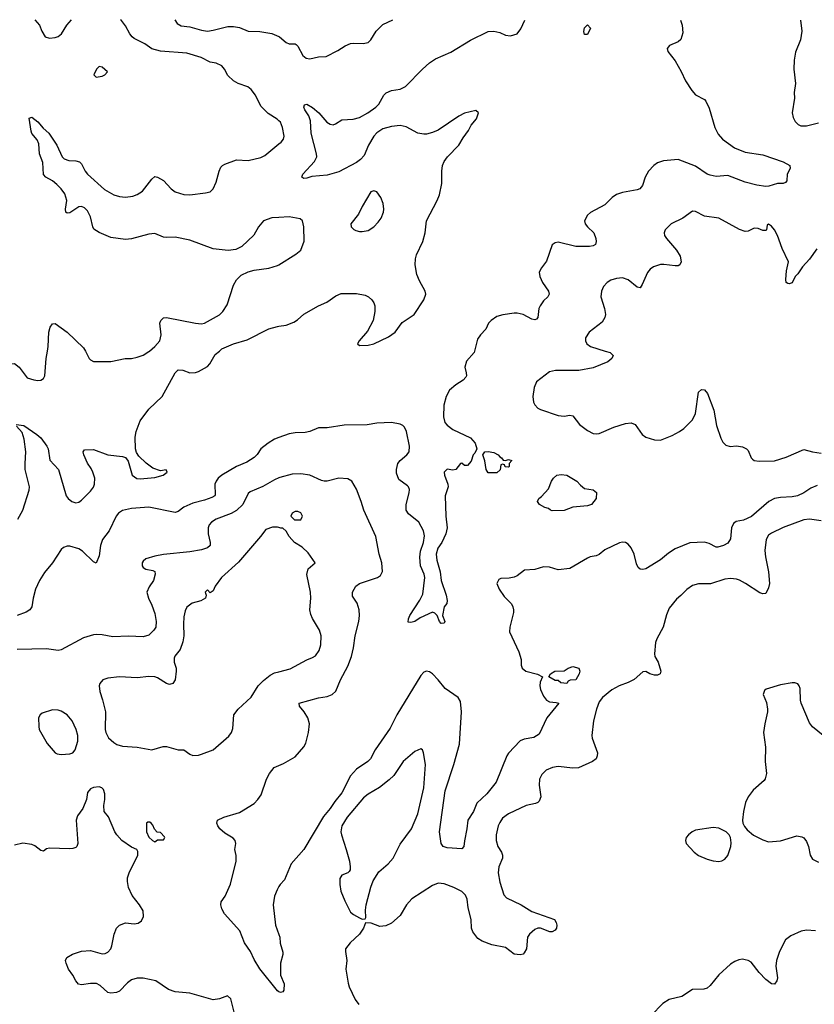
# Model space of a CAD drawing. Header units: inches. Extents: x 1834610 to 2027685, y 642842 to 774116.
# Tile 272 of 632: x 1888226 to 1893662, y 755530 to 762268. Entities that reach past the tile are written whole.
import ezdxf

# ---------------------------------------------------------------- set-up
doc = ezdxf.new("R2010")
doc.units = ezdxf.units.IN
doc.header["$MEASUREMENT"] = 0
for name, color, linetype in [('B8785', 7, 'Continuous'), ('B8786', 7, 'Continuous'), ('B8795', 7, 'Continuous'), ('B8796', 7, 'Continuous')]:
    doc.layers.add(name, color=color, linetype=linetype)

msp = doc.modelspace()

# ---------------------------------------------------------------- linework, layer by layer
at = {"layer": 'B8785', "color": 5}
for points, elevation in [([(1887777.2, 760000), (1887845.1, 759945.1), (1887935.6, 759895.6), (1888010, 759815.5), (1888030, 759804.9), (1888070, 759805.3), (1888090, 759814.4), (1888127.6, 759850), (1888168.5, 759911.5), (1888190, 759914.4), (1888222, 759890), (1888277.3, 759817.3), (1888323.5, 759803.5), (1888350, 759798.8), (1888370, 759801), (1888390, 759811.3), (1888398, 759830), (1888407.4, 759950), (1888415.8, 760000)], 560), ([(1888202.7, 759497.3), (1888254, 759490), (1888344.4, 759430), (1888370, 759407), (1888412.2, 759350), (1888420.2, 759330), (1888433.4, 759253.4), (1888490.6, 759190), (1888544.4, 759010), (1888557.1, 758990), (1888582, 758970), (1888610, 758962.3), (1888630, 758964.9), (1888650, 758978.7), (1888710, 759040.4), (1888730.7, 759069.3), (1888738.5, 759090), (1888739.7, 759130), (1888727.1, 759170), (1888715.5, 759195.5), (1888690, 759232.7), (1888664.5, 759290), (1888661.2, 759310), (1888670, 759324.7), (1888730, 759325.5), (1888830, 759290.4), (1888930, 759278.8), (1888950.7, 759270.7), (1888967.5, 759247.5), (1888995.5, 759150), (1889028.4, 759128.4), (1889050, 759125.2), (1889150, 759135.5), (1889208, 759150), (1889234, 759170), (1889227.3, 759187.3), (1889190, 759181.2), (1889138, 759198), (1889092.1, 759232.1), (1889041.3, 759281.3), (1889024.8, 759304.8), (1889018, 759330), (1889017, 759410), (1889023.7, 759450), (1889050, 759522), (1889110, 759602), (1889201.2, 759690), (1889290, 759850.7), (1889310, 759870.4), (1889342, 759870), (1889390, 759850.7), (1889430, 759854), (1889450, 759860.7), (1889510, 759894.8), (1889527.2, 759912.8), (1889563.9, 759976.1), (1889592.3, 760000)], 540), ([(1888675.3, 760000), (1888702, 759950), (1888710, 759938.8), (1888730, 759927.7), (1888850, 759928.2), (1888948.3, 759948.3), (1888990, 759948.7), (1889030, 759957.4), (1889070, 759971.7), (1889110, 759996), (1889114.9, 760000)], 560), ([(1888212.6, 758850), (1888248.5, 758910), (1888292.1, 759047.9), (1888293.6, 759070), (1888264.3, 759190), (1888262.5, 759230), (1888269.1, 759310), (1888256.8, 759396.8), (1888242.8, 759442.8), (1888205.4, 759485.4)], 540), ([(1890000, 759407.5), (1889970, 759396.1), (1889926.4, 759370), (1889876.6, 759330), (1889850, 759290.9), (1889829.6, 759270.4), (1889779.5, 759240.5), (1889709.8, 759210.2), (1889609.6, 759150.4), (1889584.9, 759130), (1889569.6, 759110.4), (1889561.9, 759090), (1889564.2, 759015.8), (1889561.7, 759010), (1889541.3, 758998.7), (1889490, 758979.6), (1889410, 758959.3), (1889348.5, 758931.5), (1889310, 758901.7), (1889290, 758895.6), (1889110, 758930.6), (1888990, 758921.5), (1888930, 758909.8), (1888902.3, 758890), (1888885.2, 758870), (1888837.6, 758770), (1888792.7, 758710), (1888778.9, 758670), (1888770, 758598), (1888750, 758548.7), (1888730, 758557.2), (1888655.1, 758630), (1888630, 758647.3), (1888570, 758665.1), (1888550, 758665.1), (1888525.1, 758654.9), (1888510, 758640.9), (1888450.3, 758550), (1888395.9, 758484.1), (1888362.8, 758430), (1888333.4, 758370), (1888317.7, 758310), (1888310.3, 758250), (1888295.8, 758230), (1888270, 758213.3), (1888210, 758191.1)], 540), ([(1890000, 759132.5), (1889970, 759119.7), (1889890, 759072.2), (1889803.4, 759036.6), (1889790, 759024), (1889753.1, 758950), (1889710, 758909.7), (1889672.6, 758887.4), (1889570.5, 758850), (1889537.6, 758830), (1889522, 758810), (1889514.6, 758790), (1889516.1, 758750), (1889530.3, 758689.7), (1889528.2, 758670), (1889510, 758653.6), (1889470, 758640.5), (1889390, 758625.1), (1889210, 758607.3), (1889150, 758595.6), (1889090, 758578.3), (1889070, 758561.6), (1889063.9, 758550), (1889063.2, 758530), (1889070, 758519.5), (1889090, 758507.8), (1889138, 758498), (1889150.5, 758490.5), (1889153.2, 758473.2), (1889141.3, 758430), (1889113, 758387), (1889097.1, 758350), (1889107, 758310), (1889130, 758262), (1889150, 758204), (1889159.7, 758150), (1889156.9, 758110), (1889144.9, 758090), (1889110, 758055.4), (1889070, 758044.2), (1888970, 758049.8), (1888864.2, 758044.2), (1888790, 758058.7), (1888750, 758060.7), (1888730, 758058.4), (1888663.4, 758036.6), (1888510, 757954.7), (1888490, 757951.3), (1888410, 757961.3), (1888210, 757958)], 560), ([(1890000, 758791.8), (1889990, 758795.3), (1889954.6, 758794.6), (1889910, 758779.3), (1889873, 758730), (1889724.1, 758555.9), (1889606.3, 758450), (1889564, 758390), (1889550, 758358), (1889530, 758346), (1889510, 758366), (1889494, 758350), (1889502, 758330), (1889498, 758310), (1889464.7, 758290), (1889406.4, 758273.6), (1889370, 758247.3), (1889357.6, 758222.4), (1889350, 758182), (1889346.6, 758130), (1889349.4, 758050.6), (1889342.6, 758010), (1889323, 757957), (1889287.1, 757912.9), (1889282.6, 757897.4), (1889283.2, 757870), (1889295.6, 757830), (1889296.1, 757810), (1889290.3, 757750), (1889274.4, 757725.6), (1889250, 757718.9), (1889230, 757725.7), (1889170, 757762.7), (1889150, 757769.8), (1889110, 757773.5), (1889030, 757764), (1888910, 757769.7), (1888830, 757760.7), (1888796, 757750), (1888774.4, 757725.6), (1888770.7, 757709.3), (1888773.4, 757670), (1888793.8, 757613.8), (1888812.4, 757530), (1888810.4, 757410.4), (1888814.9, 757390), (1888833.4, 757353.4), (1888870, 757320.5), (1888890, 757308.4), (1888930, 757296.4), (1889030, 757288.5), (1889129.5, 757270.5), (1889207.2, 757292.8), (1889230, 757293), (1889310, 757270.4), (1889350, 757270.4), (1889390, 757240.5), (1889410, 757233), (1889450, 757235.5), (1889470, 757242), (1889550, 757270.5), (1889656.1, 757363.9), (1889676, 757390), (1889684.1, 757415.9), (1889692, 757510), (1889720.9, 757550), (1889810, 757630.4), (1889857.7, 757710), (1889893.9, 757746.1), (1889938.9, 757781.1), (1889970, 757798.5), (1890000, 757805.8)], 580), ([(1890000, 755615.3), (1889990, 755621.2), (1889870, 755772.3), (1889830, 755837), (1889804.5, 755890), (1889764.1, 755950), (1889731.5, 756031.5), (1889628.3, 756148.3), (1889610, 756183.7), (1889603, 756210), (1889605.1, 756230), (1889631.1, 756268.9), (1889667.4, 756352.6), (1889707.3, 756510), (1889707.3, 756547.2), (1889698.7, 756590), (1889705.1, 756630), (1889700.7, 756650), (1889686.7, 756666.7), (1889630, 756700.7), (1889595.1, 756730), (1889580.9, 756750), (1889576, 756770), (1889579, 756790), (1889622, 756810), (1889730, 756843), (1889830, 756903), (1889856, 756930), (1889877.2, 756962.8), (1889914.5, 757070), (1889935.1, 757110), (1889966.6, 757150), (1890000, 757164.8)], 560), ([(1889704.5, 755430), (1889670, 755568), (1889648, 755588), (1889592.8, 755567.2), (1889550, 755559.6), (1889390, 755605.7), (1889290, 755615.8), (1889244.5, 755630), (1889158, 755690), (1889070, 755709), (1889030, 755708.2), (1888990, 755696.1), (1888963, 755677), (1888910, 755618.7), (1888889.5, 755609.5), (1888850, 755605.1), (1888829.7, 755609.7), (1888777.1, 755657.1), (1888751.1, 755671.1), (1888710, 755673), (1888650, 755662.9), (1888627.7, 755667.7), (1888609.6, 755689.6), (1888590, 755729), (1888561.2, 755770), (1888544, 755810), (1888539, 755830), (1888549.4, 755850.6), (1888587.2, 755872.8), (1888650, 755894), (1888710, 755897.3), (1888790, 755875.8), (1888810, 755877.6), (1888830, 755886.4), (1888849.6, 755910), (1888856.9, 755930), (1888871.6, 756010), (1888888.3, 756051.7), (1888910, 756070.6), (1888950, 756086), (1889010, 756079.3), (1889036.3, 756083.7), (1889059.1, 756100.9), (1889072.7, 756130), (1889072, 756170), (1889046.6, 756210), (1888995.2, 756275.2), (1888971.5, 756330), (1888963.6, 756370), (1888964.4, 756395.6), (1888974, 756430), (1889034, 756550), (1889034.6, 756574.6), (1889028.7, 756588.7), (1888990, 756605.2), (1888925.2, 756650), (1888890, 756689), (1888878, 756710), (1888832.9, 756812.9), (1888805.2, 756850), (1888801.2, 756890), (1888809, 756930), (1888809, 756970), (1888799.3, 756999.3), (1888788, 757010), (1888770, 757017.2), (1888730, 757012.7), (1888710, 757004), (1888690, 756978), (1888684, 756930), (1888657.3, 756870), (1888621.4, 756818.6), (1888612.7, 756790), (1888623.1, 756630), (1888618, 756610), (1888610, 756602.9), (1888590, 756594.7), (1888567.5, 756592.5), (1888430, 756597.2), (1888410, 756593.5), (1888390, 756578), (1888370, 756581.1), (1888330, 756613.8), (1888310, 756623.8), (1888247.9, 756632.1), (1888190, 756619.2)], 580), ([(1890000, 756336.5), (1889987.1, 756312.9), (1889970, 756268.7), (1889959.5, 756210), (1889977.3, 756070), (1890000, 756006.7)], 560)]:
    msp.add_lwpolyline(points, dxfattribs=dict(at, elevation=elevation))
at = {"layer": 'B8785', "color": 5, "elevation": 580}
for points in [[(1888450, 757543.7), (1888379.1, 757520.9), (1888366, 757510), (1888354, 757490), (1888356.3, 757430), (1888360.5, 757410), (1888413.7, 757313.7), (1888470, 757250.8), (1888483.4, 757243.4), (1888510, 757238), (1888570, 757243.8), (1888589.6, 757250.4), (1888606, 757270), (1888624.5, 757330), (1888622.9, 757370), (1888611.8, 757410), (1888585.6, 757470), (1888550, 757509.5), (1888510, 757535.1), (1888490, 757542.7)], [(1889116.4, 756776.4), (1889103.6, 756776.4), (1889094, 756770), (1889094, 756710), (1889110, 756674), (1889134, 756650), (1889150, 756642), (1889170, 756654), (1889210, 756654), (1889218, 756670), (1889216.4, 756676.4), (1889190, 756706), (1889167.3, 756707.3), (1889147.3, 756727.3), (1889136.4, 756756.4), (1889126, 756770)]]:
    msp.add_lwpolyline(points, close=True, dxfattribs=at)
at = {"layer": 'B8786', "color": 5}
for points, elevation in [([(1888329.9, 762267.5), (1888361, 762230), (1888377.3, 762190), (1888401, 762150), (1888430, 762141.6), (1888470, 762145.3), (1888490, 762153), (1888512, 762170), (1888549, 762230), (1888580.5, 762267.4)], 580), ([(1890000, 761575.5), (1889987.5, 761587.5), (1889926.2, 761626.2), (1889874.9, 761674.9), (1889838.5, 761750), (1889810.4, 761790.4), (1889787.8, 761807.8), (1889721.6, 761830), (1889689.2, 761849.2), (1889650, 761885.4), (1889627.4, 761930), (1889610, 761951.9), (1889570, 761969.8), (1889530, 761976.9), (1889468.3, 762008.3), (1889370, 762039.1), (1889190, 762052.6), (1889130, 762068.2), (1889083.2, 762103.2), (1889010, 762137.7), (1888995.1, 762150), (1888979.4, 762170), (1888950, 762226), (1888922.4, 762262.4), (1888916.3, 762267.2)], 560), ([(1889287.8, 762266.9), (1889302.5, 762242.5), (1889330, 762225.5), (1889390, 762218.6), (1889470, 762195.3), (1889510, 762190.1), (1889550, 762195.1), (1889650, 762221.1), (1889690, 762221.5), (1889730, 762213.2), (1889790, 762189.4), (1889870, 762187.7), (1889950, 762172.1), (1890000, 762151.6)], 560), ([(1890000, 760914.7), (1889951.3, 760911.3), (1889894, 760890), (1889859.1, 760850), (1889827.3, 760792.7), (1889745.5, 760714.5), (1889704.1, 760695.9), (1889651.9, 760688.1), (1889550, 760699.5), (1889390, 760758.7), (1889290, 760778.9), (1889230, 760776.4), (1889210, 760779.7), (1889150, 760804), (1889110, 760800.9), (1888990, 760767.8), (1888950, 760763.1), (1888850, 760776.8), (1888770, 760811.5), (1888734.1, 760834.1), (1888726.3, 760850), (1888710, 760919.3), (1888690, 760959.5), (1888670, 760980.5), (1888650, 760988.2), (1888630, 760986.3), (1888570, 760945.1), (1888550, 760943.7), (1888542.7, 760950), (1888539.5, 760970), (1888547.8, 761030), (1888534.9, 761074.9), (1888510, 761109.4), (1888479.5, 761139.5), (1888450, 761165.6), (1888404, 761190), (1888390, 761208.7), (1888385.1, 761290), (1888362.7, 761350), (1888357.7, 761417.7), (1888345.6, 761445.6), (1888310, 761489.3), (1888303.8, 761503.8), (1888290, 761594), (1888310, 761601), (1888350, 761568), (1888385.8, 761525.8), (1888424.9, 761490), (1888481.3, 761410), (1888515.8, 761330), (1888530, 761314.4), (1888563, 761303), (1888610, 761302), (1888635.1, 761295.1), (1888650, 761282), (1888674.6, 761230), (1888690.3, 761210), (1888806.4, 761106.4), (1888870, 761067.9), (1888910, 761056.5), (1888950, 761052.2), (1889000.1, 761059.9), (1889029.7, 761070.3), (1889066.5, 761093.5), (1889130, 761177.3), (1889150, 761193.4), (1889170, 761190.5), (1889210, 761168.2), (1889263, 761110), (1889290, 761090.4), (1889350, 761070.4), (1889390, 761068.7), (1889498.3, 761081.7), (1889530, 761090.6), (1889550, 761110.8), (1889570, 761156), (1889590, 761230.7), (1889602.7, 761257.3), (1889614.5, 761270), (1889630, 761279.5), (1889710, 761308.5), (1889790, 761304.9), (1889876, 761324), (1889902.3, 761337.8), (1890000, 761417)], 560), ([(1889114.9, 760000), (1889151.6, 760030), (1889185.6, 760070), (1889193.3, 760110), (1889184.8, 760190), (1889191.6, 760210), (1889210, 760226.7), (1889231.3, 760228.7), (1889430, 760190.2), (1889470, 760186.5), (1889490, 760190.3), (1889592.5, 760247.5), (1889616.9, 760270), (1889644.6, 760315.4), (1889688.3, 760451.7), (1889710, 760487.3), (1889741, 760519), (1889790, 760543), (1889830, 760553.4), (1889930, 760568), (1889990, 760584.9), (1890000, 760591.1)], 560), ([(1888415.8, 760000), (1888420.8, 760030), (1888425.3, 760130), (1888435.6, 760164.4), (1888450, 760187.3), (1888470, 760187.7), (1888550.6, 760130), (1888663, 760023), (1888675.3, 760000)], 560), ([(1889592.3, 760000), (1889610, 760014.9), (1889689.7, 760050.3), (1889782.7, 760077.3), (1889930, 760151), (1889988.9, 760168.9), (1890000, 760170.6)], 540)]:
    msp.add_lwpolyline(points, dxfattribs=dict(at, elevation=elevation))
at = {"layer": 'B8786', "color": 5, "elevation": 580}
msp.add_lwpolyline([(1888770, 761948), (1888752, 761930), (1888734, 761890), (1888750, 761874), (1888790, 761881), (1888808, 761890), (1888828, 761910), (1888790, 761942)], close=True, dxfattribs=at)
at = {"layer": 'B8795', "color": 5}
for points, elevation in [([(1891337.5, 760000), (1891334.9, 759990), (1891283.1, 759930), (1891272, 759890), (1891281.7, 759850), (1891282.6, 759830), (1891278.6, 759821.4), (1891260, 759800), (1891210, 759768.3), (1891167.7, 759732.3), (1891142.7, 759690), (1891126.9, 759630), (1891124.5, 759550), (1891134.9, 759510), (1891150, 759492.2), (1891190, 759462.6), (1891310, 759405.8), (1891341.6, 759370), (1891354, 759330), (1891339.5, 759300.5), (1891328.4, 759290), (1891314.2, 759245.8), (1891290, 759217.2), (1891270, 759217.2), (1891251.6, 759231.6), (1891242, 759230), (1891210.5, 759189.5), (1891190, 759185.6), (1891150, 759192.6), (1891130.5, 759170), (1891132.4, 759150), (1891154.4, 759090), (1891156.4, 759070), (1891135.8, 759010), (1891141.7, 758870), (1891151.3, 758790), (1891142.2, 758750), (1891113.6, 758690), (1891086.8, 758650), (1891075.2, 758610), (1891079.7, 758570), (1891103.6, 758490), (1891110.3, 758430.3), (1891143.8, 758330), (1891150, 758294), (1891147.3, 758272.7), (1891130.9, 758249.1), (1891118, 758190), (1891134.8, 758150), (1891130, 758138), (1891110, 758135.3), (1891099, 758150), (1891082, 758190), (1891065.6, 758205.6), (1891050, 758212.7), (1890965.3, 758174.7), (1890930, 758149.6), (1890902.7, 758142.7), (1890884.7, 758144.7), (1890886.6, 758166.6), (1890896.2, 758190), (1890964.4, 758295.6), (1890984.1, 758335.9), (1890997.6, 758450), (1890993.6, 758473.6), (1890968.2, 758530), (1890964.5, 758590), (1890967.6, 758630), (1890989.8, 758690), (1890994.6, 758734.6), (1890989.7, 758770), (1890956.8, 758830), (1890885.9, 758885.9), (1890870.8, 758910), (1890870.7, 758950.7), (1890891.7, 759030), (1890892.9, 759052.9), (1890887.1, 759070), (1890878.4, 759078.4), (1890821, 759121), (1890804.8, 759164.8), (1890803.7, 759190), (1890814.2, 759230), (1890828.3, 759251.7), (1890875.1, 759290), (1890890, 759311), (1890891.9, 759350), (1890871.4, 759450), (1890858, 759478), (1890848, 759490), (1890830, 759499.4), (1890770, 759510.4), (1890670, 759505.4), (1890604.4, 759495.6), (1890446.4, 759493.6), (1890330, 759475.1), (1890270, 759474), (1890210.3, 759449.7), (1890178.3, 759441.7), (1890110, 759441.2), (1890070, 759434.2), (1890000, 759407.5)], 540), ([(1892232.2, 760000), (1892266, 759990), (1892286.8, 759970), (1892277.3, 759950), (1892250, 759925.1), (1892150, 759884.4), (1892052.3, 759867.7), (1891892.8, 759867.2), (1891850, 759858), (1891761, 759790), (1891744.9, 759750), (1891736.3, 759690), (1891742, 759650), (1891750, 759631.3), (1891771, 759610), (1891790, 759599.1), (1891910, 759558), (1891950, 759554.9), (1891990, 759560.5), (1892010, 759555.5), (1892056.2, 759496.2), (1892110, 759455.5), (1892150, 759434.9), (1892170, 759432.4), (1892190, 759436.5), (1892290, 759479.1), (1892370, 759504.2), (1892410, 759508.5), (1892436.2, 759496.2), (1892484, 759430), (1892510, 759410.7), (1892570, 759393.4), (1892610, 759390.5), (1892690, 759421.3), (1892741.2, 759450), (1892769.7, 759470.3), (1892829.3, 759530), (1892850, 759572), (1892870, 759718), (1892890, 759737.3), (1892910, 759734), (1892932.4, 759710), (1892975.3, 759595.3), (1892992.4, 759490), (1893022.9, 759402.9), (1893037.2, 759377.2), (1893057, 759357), (1893086.7, 759346.7), (1893130, 759352.4), (1893170, 759345.5), (1893198.8, 759330), (1893210, 759318.8), (1893230.3, 759270.3), (1893239.9, 759259.9), (1893251.7, 759251.7), (1893285.5, 759245.5), (1893390.7, 759249.3), (1893470, 759274.3), (1893590, 759325.5), (1893650, 759310.4), (1893710, 759302)], 560), ([(1890000, 757164.8), (1890030, 757178), (1890110, 757223.8), (1890170, 757290.7), (1890183.8, 757316.2), (1890202.9, 757390), (1890207.8, 757450), (1890198, 757490), (1890171.8, 757531.8), (1890140.7, 757570), (1890137.2, 757590), (1890270, 757626.5), (1890330, 757635.3), (1890363.7, 757650), (1890390, 757673.4), (1890421.5, 757750), (1890470, 757843.8), (1890495.4, 757910), (1890509.8, 757970), (1890521.7, 758050), (1890546.6, 758150), (1890551.3, 758190), (1890548.3, 758230), (1890533.8, 758273.8), (1890503.5, 758323.5), (1890503, 758350), (1890526, 758390), (1890550, 758408.5), (1890673.2, 758450), (1890695.2, 758464.8), (1890707.7, 758492.3), (1890704.2, 758550), (1890685.6, 758610), (1890661.6, 758730), (1890580.9, 758910), (1890562.9, 758970), (1890530, 759054), (1890499, 759110), (1890470, 759125.2), (1890410, 759129.3), (1890330, 759109.6), (1890310, 759109.6), (1890290, 759113.6), (1890210, 759149.7), (1890150, 759159.7), (1890090, 759156.3), (1890005.2, 759134.7), (1890000, 759132.5)], 560), ([(1893681.2, 759078.8), (1893638.6, 759061.4), (1893590.4, 759030), (1893546.8, 759010), (1893510, 759002), (1893430, 758998.8), (1893390, 758990.8), (1893350.7, 758969.3), (1893232.3, 758867.7), (1893177.9, 758842.1), (1893127.6, 758832.4), (1893110, 758819.6), (1893096.5, 758790), (1893090, 758715.3), (1893070, 758685.2), (1893042, 758670), (1893002, 758658), (1892990, 758658.4), (1892942.6, 758682.6), (1892911.3, 758691.3), (1892810, 758686.6), (1892710, 758646), (1892663.9, 758616.1), (1892610, 758571), (1892510, 758509.6), (1892490, 758504.5), (1892470, 758507), (1892458.3, 758518.3), (1892444.9, 758544.9), (1892430, 758609.3), (1892410, 758652.3), (1892390, 758678.4), (1892370, 758689.6), (1892350, 758691.3), (1892330, 758687.3), (1892230, 758639.6), (1892190, 758607), (1892170, 758598), (1892130, 758592.3), (1892110, 758583.7), (1891990, 758512.3), (1891910, 758502.9), (1891850, 758520.7), (1891810, 758523.6), (1891750, 758504.2), (1891679.1, 758500.9), (1891630, 758461.2), (1891610, 758453.2), (1891574.4, 758445.6), (1891516.9, 758443.1), (1891503.5, 758436.5), (1891491, 758410), (1891507.3, 758370), (1891541.1, 758321.1), (1891590.4, 758270.4), (1891600.5, 758250), (1891605.5, 758230), (1891604.4, 758210), (1891578.4, 758110), (1891578, 758078), (1891641.8, 757941.8), (1891657.6, 757890), (1891656.4, 757850), (1891663, 757830), (1891689, 757809), (1891768.1, 757788.1), (1891802, 757770), (1891785.8, 757734.2), (1891784.9, 757710), (1891790, 757682.8), (1891810, 757638), (1891830, 757610.5), (1891850, 757600.5), (1891896, 757596), (1891914, 757590), (1891832, 757490), (1891780.9, 757379.1), (1891744.2, 757355.8), (1891676.3, 757343.7), (1891650, 757333.5), (1891570.9, 757249.1), (1891559.1, 757230), (1891485.5, 757050), (1891423.1, 756970), (1891354.5, 756905.5), (1891330.2, 756850), (1891291.4, 756790), (1891286.3, 756730), (1891268.2, 756648.2), (1891264.9, 756610), (1891250, 756592.7), (1891150, 756600.5), (1891122.7, 756610), (1891109.7, 756629.7), (1891097.8, 756710), (1891136.5, 756990), (1891196.2, 757170), (1891234.1, 757310), (1891249, 757530), (1891242, 757602), (1891226, 757630), (1891137.3, 757690), (1891090, 757749.8), (1891050, 757791.3), (1891030, 757804.2), (1891010, 757809.6), (1890990, 757802), (1890970, 757779.3), (1890806.5, 757510), (1890760.2, 757419.8), (1890657.3, 757270), (1890626.3, 757210), (1890607.2, 757190), (1890530, 757139.5), (1890490, 757092.5), (1890430, 756976.5), (1890381.7, 756918.3), (1890351.1, 756868.9), (1890305.4, 756814.6), (1890170.4, 756590), (1890082.4, 756490), (1890038, 756382), (1890007.3, 756350), (1890000, 756336.5)], 560), ([(1893710, 758839.2), (1893630, 758848.6), (1893590, 758845.3), (1893448.4, 758791.6), (1893370, 758753.1), (1893350, 758738.9), (1893333.6, 758710), (1893324.8, 758635.2), (1893329.2, 758590.8), (1893349.4, 758490), (1893355, 758410), (1893350, 758379.3), (1893330, 758340.9), (1893310, 758337.6), (1893290, 758344.7), (1893191.5, 758410), (1893150, 758432.1), (1893130, 758439.8), (1893090, 758443.5), (1893050, 758439.1), (1892952.2, 758407.8), (1892870, 758406.2), (1892830, 758395.8), (1892790.7, 758369.3), (1892750, 758326), (1892719, 758301), (1892670, 758241.2), (1892650, 758194), (1892628.5, 758111.5), (1892584, 758030), (1892574.9, 758005.1), (1892568.7, 757928.7), (1892572.2, 757910), (1892594.3, 757870), (1892612.4, 757810), (1892607.3, 757790), (1892590, 757781.3), (1892570, 757781), (1892536, 757790), (1892510, 757807.8), (1892490, 757804.7), (1892430, 757753.3), (1892390, 757732.4), (1892326.4, 757710), (1892278, 757682), (1892213.4, 757630), (1892190, 757598.4), (1892171.7, 757548.3), (1892152, 757470), (1892140.7, 757370), (1892143.2, 757350), (1892178.7, 757250), (1892177.6, 757230), (1892170.3, 757210), (1892144.9, 757190), (1892050, 757148), (1892010, 757145.7), (1891910, 757157.4), (1891870.2, 757149.8), (1891827.9, 757132.1), (1891798.3, 757101.7), (1891781.3, 757070), (1891780.3, 757030), (1891791.5, 756950), (1891780, 756920), (1891770.2, 756909.8), (1891755.6, 756904.4), (1891690, 756890.9), (1891570, 756834), (1891530, 756802.9), (1891510, 756774.5), (1891499.6, 756750), (1891485.5, 756690), (1891485.5, 756650), (1891497.3, 756610), (1891523.2, 756570), (1891530.2, 756550), (1891529.2, 756530), (1891503.5, 756470), (1891500.1, 756430), (1891510, 756364.9), (1891539.4, 756279.4), (1891557.5, 756257.5), (1891657.1, 756210), (1891730, 756164.9), (1891886, 756110), (1891897.3, 756090), (1891902, 756070), (1891899.1, 756050), (1891890, 756037.2), (1891870, 756026), (1891853.8, 756026.2), (1891790, 756049.6), (1891770, 756049.5), (1891750, 756040.7), (1891714, 756010), (1891700.7, 755990), (1891692.7, 755910), (1891678, 755882), (1891670, 755873.2), (1891650, 755867.8), (1891610, 755872.3), (1891550, 755917.6), (1891456.1, 755936.1), (1891390, 755962), (1891360.7, 755980.7), (1891326.3, 756026.3), (1891318, 756050), (1891315.4, 756110), (1891294.4, 756190), (1891287.8, 756250), (1891277, 756277), (1891250, 756302), (1891196, 756330), (1891130, 756354.3), (1891090, 756357.4), (1891050, 756342.6), (1890909.3, 756250.7), (1890873.4, 756210), (1890830, 756137), (1890770, 756085.1), (1890730, 756067.3), (1890690, 756062), (1890630, 756084), (1890592, 756088), (1890578, 756050), (1890551, 756010), (1890486.8, 755950), (1890454.8, 755910), (1890454, 755890), (1890465.3, 755830), (1890456.5, 755770), (1890474, 755674), (1890480.5, 755650), (1890522.3, 755562.3), (1890547.3, 755527.3)], 580), ([(1890000, 757805.8), (1890075.8, 757824.2), (1890190, 757887.7), (1890230, 757902), (1890250, 757913.4), (1890275.8, 757950), (1890286.3, 757990), (1890288, 758050), (1890276.9, 758090), (1890228.7, 758168.7), (1890217, 758197), (1890211.1, 758230), (1890218, 758310), (1890216.3, 758350), (1890189.7, 758470), (1890199.3, 758510), (1890248.7, 758550), (1890199.6, 758619.6), (1890158, 758658), (1890105.2, 758690), (1890068.7, 758730), (1890048.4, 758768.4), (1890027.3, 758787.3), (1890012.7, 758787.3), (1890000, 758791.8)], 580), ([(1893723.1, 757370), (1893649.2, 757429.2), (1893630, 757455.1), (1893573.5, 757590), (1893568.3, 757610), (1893565.6, 757690), (1893559.5, 757710), (1893550, 757722.7), (1893530, 757729.6), (1893510, 757729.6), (1893430, 757714.7), (1893332.8, 757687.2), (1893322, 757678), (1893313.4, 757650), (1893334.8, 757594.8), (1893342, 757550), (1893342, 757530), (1893323.2, 757450), (1893315.6, 757390), (1893329.2, 757290), (1893326.4, 757190), (1893334.9, 757110), (1893327.1, 757072.9), (1893320, 757060), (1893245.1, 756994.9), (1893210.9, 756949.1), (1893191.3, 756910), (1893177.4, 756850), (1893170.5, 756790.5), (1893174, 756770), (1893185.5, 756745.5), (1893203.8, 756723.8), (1893247.1, 756687.1), (1893310, 756654.4), (1893350, 756642), (1893431, 756649), (1893543.4, 756683.4), (1893576.2, 756676.2), (1893590, 756668), (1893610, 756642.8), (1893623.1, 756610), (1893633.4, 756550), (1893650, 756522.8), (1893690, 756502)], 620), ([(1890000, 756006.7), (1890006, 755990), (1890007.1, 755947.1), (1890025.4, 755885.4), (1890026, 755870), (1890010.8, 755810), (1890010.8, 755790), (1890011, 755730), (1890036.3, 755670), (1890033.4, 755626.6), (1890026, 755614), (1890010, 755609.5), (1890000, 755615.3)], 560), ([(1893670, 756031.2), (1893610, 756036.3), (1893571.3, 756030), (1893501.2, 755998.8), (1893464.4, 755970), (1893425.2, 755890), (1893403.9, 755830), (1893399.7, 755790), (1893410.3, 755710), (1893406, 755690), (1893390, 755666.6), (1893370, 755669.5), (1893330, 755698.7), (1893286.2, 755746.2), (1893230, 755818), (1893210, 755829.7), (1893190, 755834.7), (1893170, 755837.4), (1893146.4, 755833.6), (1893117.8, 755822.2), (1893090, 755804), (1893008.2, 755731.8), (1892950, 755657.6), (1892930, 755640.5), (1892906.8, 755633.2), (1892829.3, 755630.7), (1892756.5, 755583.5), (1892670, 755562), (1892626, 755534), (1892546.6, 755453.4)], 620)]:
    msp.add_lwpolyline(points, dxfattribs=dict(at, elevation=elevation))
for points, elevation in [([(1891550, 759252), (1891570, 759258), (1891592, 759250), (1891574, 759230), (1891574, 759210), (1891570, 759206), (1891547.3, 759207.3), (1891542, 759222), (1891530, 759226), (1891518, 759222), (1891512.7, 759187.3), (1891490, 759166), (1891430, 759166), (1891418, 759190), (1891408.4, 759248.4), (1891395.3, 759290), (1891408, 759310), (1891430, 759312.7), (1891470, 759304.9), (1891498.8, 759290), (1891510, 759276), (1891522, 759270), (1891532.7, 759252.7)], 540), ([(1891870, 758906), (1891858, 758910), (1891843.1, 758923.1), (1891818, 758930), (1891782, 758950), (1891769, 758970), (1891778, 758990), (1891796.5, 759003.5), (1891843.1, 759056.9), (1891864, 759110), (1891877.2, 759130), (1891902, 759150), (1891930, 759155.5), (1891970, 759150.4), (1892037.3, 759110), (1892061.7, 759081.7), (1892090, 759058.8), (1892150, 759051), (1892173, 759033), (1892170.7, 758990), (1892138.8, 758950), (1892110, 758939.6), (1892010, 758932.3), (1891950, 758909.7)], 540), ([(1890130, 758902), (1890110, 758900.9), (1890091, 758890), (1890082, 758870), (1890106, 758846), (1890150, 758846), (1890160.9, 758870), (1890150, 758891.8)], 580), ([(1891970, 757726), (1891928.4, 757728.4), (1891910, 757746), (1891890, 757746), (1891846, 757770), (1891858, 757790), (1891888, 757810), (1891950, 757811.3), (1891978, 757830), (1892010, 757840.7), (1892051.3, 757830), (1892058.8, 757810), (1892054, 757790), (1892031.3, 757750), (1891992.7, 757747.3), (1891978, 757742)], 560), ([(1890970, 757277.2), (1890930, 757259.3), (1890850, 757191.8), (1890785.1, 757094.9), (1890754.9, 757065.1), (1890686.9, 757013.1), (1890610, 756968.4), (1890577.5, 756942.5), (1890466.5, 756810), (1890430.2, 756750), (1890423.9, 756710), (1890426.7, 756690), (1890459.6, 756590), (1890481.6, 756510), (1890487.7, 756470), (1890486.8, 756450), (1890480.7, 756439.3), (1890470.5, 756429.5), (1890430, 756412.3), (1890415.5, 756390), (1890415.3, 756350), (1890424, 756304), (1890450, 756238), (1890490, 756161), (1890510, 756144), (1890550, 756121), (1890570, 756112), (1890590, 756114), (1890595.3, 756124.7), (1890592.7, 756172.7), (1890597.6, 756210), (1890628.5, 756331.5), (1890644.5, 756375.5), (1890684, 756436), (1890747.8, 756490), (1890781.3, 756530), (1890830, 756624.9), (1890906, 756730), (1890950, 756834), (1890990.9, 757010), (1891001.6, 757170), (1890989.3, 757249.3), (1890982, 757270)], 580), ([(1892970, 756740.5), (1892850, 756720.9), (1892826, 756710), (1892801, 756690), (1892786.8, 756670), (1892781, 756650), (1892786.8, 756630), (1892841, 756570), (1892870, 756547.3), (1892930, 756522.8), (1892970, 756510.7), (1893010, 756506.8), (1893030, 756510.8), (1893050, 756522.8), (1893070, 756546.8), (1893092, 756610), (1893094.5, 756634.5), (1893089.3, 756670), (1893079.3, 756690), (1893059.3, 756710), (1893010, 756735.6)], 620)]:
    msp.add_lwpolyline(points, close=True, dxfattribs=dict(at, elevation=elevation))
at = {"layer": 'B8796', "color": 5}
for points, elevation in [([(1890000, 762151.6), (1890003.8, 762150), (1890050, 762110.4), (1890070, 762102.4), (1890110, 762102), (1890117.3, 762097.3), (1890130, 762086.8), (1890162.5, 762022.5), (1890185.1, 762005.1), (1890210, 762000.3), (1890270, 762013.4), (1890323.6, 762016.4), (1890402.7, 762057.3), (1890451.7, 762088.3), (1890490, 762104), (1890512.1, 762107.9), (1890575.1, 762104.9), (1890610, 762111), (1890629.5, 762130.5), (1890664.5, 762190), (1890710, 762235.5), (1890778.7, 762266)], 560), ([(1890000, 760170.6), (1890050, 760178), (1890101.8, 760198.2), (1890126.5, 760213.5), (1890170, 760252.2), (1890269.4, 760310), (1890326.4, 760333.6), (1890390, 760378.4), (1890425.6, 760394.4), (1890530, 760393.4), (1890590, 760381.3), (1890613, 760370), (1890634.9, 760350), (1890649, 760329), (1890654.9, 760310), (1890656.5, 760270), (1890644.2, 760210), (1890605.1, 760134.9), (1890547.7, 760070), (1890538, 760050), (1890550, 760038), (1890610, 760040.5), (1890648, 760050), (1890750, 760097.1), (1890794, 760130), (1890843.7, 760196.3), (1890924.5, 760250), (1890991.5, 760350), (1891003.6, 760390), (1890999.7, 760410), (1890960.5, 760480.5), (1890943.3, 760523.3), (1890930.8, 760590), (1890933.6, 760630), (1890941.7, 760658.3), (1890984.1, 760750), (1891000.8, 760810), (1891010, 760890.7), (1891082.9, 761030), (1891098.4, 761070), (1891114.3, 761145.7), (1891113.3, 761230), (1891117.6, 761270), (1891130, 761297.3), (1891153.6, 761330), (1891231.1, 761410), (1891260.1, 761459.9), (1891296.2, 761510), (1891313.9, 761546.1), (1891351.6, 761590), (1891365.2, 761630), (1891345.6, 761645.6), (1891270, 761627), (1891230, 761607.3), (1891088, 761512), (1891050, 761494.8), (1891010, 761484.7), (1890990, 761483.5), (1890950, 761491.9), (1890870, 761533.3), (1890830, 761543.7), (1890770, 761537.7), (1890710, 761519.8), (1890670, 761493.5), (1890650, 761469.7), (1890612.3, 761410), (1890582.4, 761337.6), (1890558, 761310), (1890530, 761289.8), (1890410, 761225.4), (1890330, 761204), (1890225.9, 761194.1), (1890190, 761182), (1890170, 761181.2), (1890155.3, 761190), (1890163.7, 761210), (1890242.2, 761297.8), (1890258, 761330), (1890257.6, 761350), (1890219.1, 761490), (1890215.8, 761575.8), (1890204.7, 761610), (1890176.2, 761650), (1890169.6, 761670), (1890174, 761686), (1890190, 761690.5), (1890230, 761666), (1890272.4, 761630), (1890326.5, 761566.5), (1890350, 761552.7), (1890370, 761548.7), (1890386.2, 761553.8), (1890430, 761583), (1890507.2, 761587.2), (1890550, 761597.6), (1890608.2, 761630), (1890661.7, 761670), (1890683.1, 761690), (1890718, 761750), (1890733.8, 761766.2), (1890770, 761782.8), (1890830, 761793.1), (1890865.1, 761810), (1890982.6, 761930), (1891030, 761972.4), (1891070, 761999.6), (1891174.8, 762045.3), (1891310, 762126.7), (1891430, 762186), (1891470, 762188.4), (1891510, 762179.3), (1891550, 762161.6), (1891583.2, 762156.8), (1891629.5, 762170.5), (1891655.3, 762204.7), (1891682, 762265.4)], 540), ([(1892746.7, 762264.7), (1892758.4, 762230), (1892762.8, 762177.2), (1892750, 762132.8), (1892730, 762116.4), (1892670.6, 762090), (1892656.3, 762070), (1892659.3, 762050), (1892710, 761985.5), (1892752.1, 761912.1), (1892780.3, 761850), (1892823.6, 761783.6), (1892850, 761752.7), (1892910, 761720.7), (1892920.7, 761710), (1892942.4, 761662.4), (1892981.1, 761530), (1893004.2, 761484.2), (1893033.7, 761450), (1893117.1, 761390), (1893190, 761361.1), (1893310, 761343.6), (1893450, 761295.3), (1893494.4, 761270), (1893497.6, 761250), (1893477, 761210), (1893474.6, 761165.4), (1893465.8, 761154.2), (1893450, 761147.6), (1893410, 761147), (1893351.7, 761128.3), (1893330, 761126.6), (1893270, 761134.3), (1893190, 761155.4), (1893070, 761202), (1892990, 761194.5), (1892950, 761203), (1892930, 761211.3), (1892850, 761264.7), (1892730, 761310.7), (1892630, 761302.2), (1892590, 761288.1), (1892563.6, 761270), (1892527.7, 761230), (1892505.7, 761190), (1892486.7, 761133.3), (1892469, 761111), (1892450, 761103.1), (1892350, 761085.1), (1892310, 761072.1), (1892278.7, 761050), (1892230, 761001.3), (1892131.5, 760948.5), (1892110, 760929.5), (1892090.3, 760890), (1892094.9, 760870), (1892110.4, 760850), (1892154.9, 760810), (1892168.7, 760770), (1892170.4, 760750), (1892164.9, 760730), (1892150, 760720.5), (1892125.1, 760714.9), (1892030, 760716.4), (1891910, 760745.6), (1891890, 760740.7), (1891870, 760726), (1891830, 760615.3), (1891796, 760570), (1891780.7, 760539.3), (1891784, 760510), (1891803.8, 760470), (1891843, 760410), (1891847.7, 760390), (1891839.1, 760370), (1891810, 760343.7), (1891786, 760310), (1891778, 760290), (1891770.6, 760230), (1891762, 760218), (1891750, 760213.2), (1891730, 760218), (1891669.7, 760249.7), (1891630, 760259.6), (1891610, 760259.6), (1891531.8, 760248.2), (1891490, 760236.2), (1891450.8, 760210), (1891434, 760190), (1891415.5, 760150), (1891378.4, 760110), (1891358.7, 760081.3), (1891337.5, 760000)], 540), ([(1893568.2, 762264.2), (1893577, 762190), (1893568.4, 762130), (1893534.7, 762045.3), (1893524, 761990), (1893522, 761930), (1893534.4, 761830), (1893524.9, 761770), (1893527.3, 761730), (1893510.8, 761630), (1893518.5, 761598.5), (1893531, 761570), (1893551.3, 761550), (1893570, 761540.7), (1893610, 761541.6), (1893690, 761562.4)], 560), ([(1890000, 761417), (1890016, 761430), (1890032, 761450), (1890035.6, 761470), (1890024.7, 761530), (1890010, 761566), (1890000, 761575.5)], 560), ([(1893680.2, 760699.7), (1893630, 760629.4), (1893582.6, 760577.4), (1893550, 760529.3), (1893530.4, 760509.6), (1893510, 760466.6), (1893490, 760459.3), (1893482, 760462), (1893469.7, 760469.7), (1893467.3, 760490), (1893471.8, 760550), (1893485.2, 760610), (1893442, 760702), (1893409.4, 760790), (1893390, 760829.2), (1893370, 760855.6), (1893350, 760869), (1893339.6, 760860.4), (1893334.8, 760830), (1893330, 760825.2), (1893310, 760825.1), (1893278.3, 760838.3), (1893250, 760841.6), (1893210, 760820.9), (1893190, 760817.6), (1893150, 760831.3), (1893010, 760909.6), (1892910, 760923.6), (1892850, 760956), (1892830, 760957.2), (1892764, 760910), (1892683.8, 760870), (1892643.1, 760830), (1892635.8, 760810), (1892637.6, 760790), (1892650.4, 760770), (1892719.5, 760690), (1892744.9, 760650), (1892752.4, 760610), (1892742.8, 760590), (1892730, 760583.6), (1892710, 760582), (1892632.9, 760592.9), (1892610, 760592), (1892562.8, 760577.2), (1892539.7, 760560.3), (1892522.2, 760537.8), (1892485.7, 760454.3), (1892470, 760432.7), (1892450, 760436.2), (1892390, 760488), (1892350, 760501.1), (1892310, 760496.9), (1892270, 760484), (1892246, 760470), (1892219.1, 760440.9), (1892205.7, 760410), (1892202.7, 760370), (1892227.9, 760290), (1892232.9, 760250), (1892230.3, 760230), (1892210, 760197.6), (1892121.6, 760130), (1892097.1, 760090), (1892097.1, 760070), (1892106.4, 760050), (1892130.7, 760030), (1892232.2, 760000)], 560), ([(1890000, 760591.1), (1890116.3, 760663.7), (1890149.3, 760690), (1890172.5, 760752.5), (1890169.3, 760849.3), (1890162, 760890), (1890145.2, 760905.2), (1890070, 760919.5), (1890000, 760914.7)], 560)]:
    msp.add_lwpolyline(points, dxfattribs=dict(at, elevation=elevation))
for points, elevation in [([(1892090, 762166), (1892086.6, 762186.6), (1892089.3, 762210.7), (1892110, 762232), (1892130.3, 762210.3), (1892110, 762166)], 520), ([(1890650, 761096), (1890627.3, 761090), (1890568, 760990), (1890544, 760936), (1890492, 760870), (1890494, 760850), (1890511.6, 760831.6), (1890525.4, 760825.4), (1890550, 760818), (1890570, 760818), (1890610, 760826), (1890650, 760851), (1890679.1, 760880.9), (1890699.3, 760910), (1890715.1, 760950), (1890718, 760970), (1890712.7, 761010), (1890696, 761050), (1890670, 761089)], 560)]:
    msp.add_lwpolyline(points, close=True, dxfattribs=dict(at, elevation=elevation))

doc.saveas('drawing.dxf')
